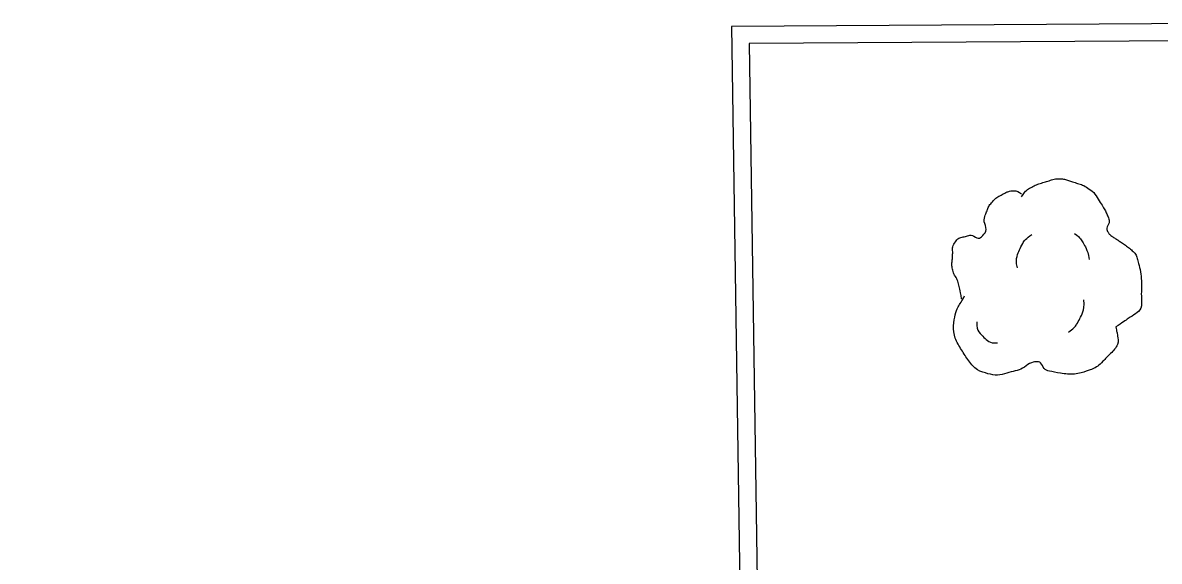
# Model space of a CAD drawing. Extents: x 2145380 to 2157287, y 139568 to 149130.
# Drawn here: x 2148190.89 to 2148230.38, y 142663.86 to 142682.56 of the extents above; entities that cross this region are included whole.
import ezdxf

# ---------------------------------------------------------------- set-up
doc = ezdxf.new("R2010")
doc.units = 0
doc.layers.add('TOPO_Curb Back', color=7, linetype='Continuous')
doc.layers.add('TOPO_Tree', color=7, linetype='Continuous')

# ---------------------------------------------------------------- blocks, each defined once
blk = doc.blocks.new('TREE')
at = {"layer": 'TOPO_Tree'}
for points in [[(-3.49, 17.6), (-3.07, 18.27), (-2.58, 18.8), (-1.9, 19.19), (-1.05, 19.68), (-0.19, 19.96), (0.74, 20.24), (1.62, 20.51), (2.51, 20.82), (3.39, 20.77), (4.1, 20.73), (4.8, 20.47), (5.51, 20.24), (6.43, 19.95), (7.32, 19.73), (8.15, 19.19), (9.36, 18.4), (10.02, 17.21), (10.8, 16.01), (11.24, 15.33), (11.58, 14.62), (11.86, 13.89), (12.17, 13.08), (11.37, 12.02), (11.86, 11.25), (12, 11.03), (12.18, 10.86), (12.39, 10.72), (12.91, 10.35), (13.45, 10.02), (13.97, 9.66), (14.7, 9.16), (15.41, 8.68), (16.09, 8.07), (16.7, 7.53), (16.93, 6.73), (17.15, 5.95), (17.59, 4.38), (17.71, 2.77), (17.68, 1.19), (17.65, -0.25), (17.83, -2.22), (16.62, -3.04), (15.47, -3.83), (14.31, -4.58), (13.16, -5.35)], [(-14.07, -0.4), (-14.17, 0.5), (-14.37, 1.38), (-14.6, 2.25), (-14.84, 3.17), (-15.47, 3.96), (-15.66, 4.9), (-15.8, 5.59), (-15.71, 6.31), (-15.66, 7.01), (-15.6, 7.91), (-15.72, 8.8), (-15.13, 9.66), (-14.62, 10.42), (-13.76, 10.49), (-13.02, 10.72), (-12.18, 10.98), (-11.06, 10), (-10.37, 10.72), (-9.4, 11.74), (-10.29, 13.28), (-9.84, 14.42), (-9.56, 15.15), (-9.32, 15.89), (-8.78, 16.54), (-8.18, 17.26), (-7.5, 17.68), (-6.67, 18.13), (-6.14, 18.41), (-5.61, 18.61), (-5.08, 18.66), (-4.55, 18.71), (-4.02, 18.54), (-3.49, 18.13)], [(-4.21, 5.09), (-4.46, 6.09), (-4.3, 7.21), (-3.84, 8.21), (-3.33, 9.34), (-2.71, 10.27), (-1.64, 10.97)], [(5.89, 11.15), (6.5, 10.68), (6.96, 10.17), (7.36, 9.5), (7.93, 8.56), (8.31, 7.6), (8.46, 6.56)], [(13.16, -5.34), (13.25, -5.81), (13.36, -6.28), (13.45, -6.75), (13.76, -8.52), (12.24, -10.03), (10.8, -11.51), (9.98, -12.34), (9.13, -12.77), (8.15, -13.1), (5.97, -13.83), (3.32, -13.56), (1.27, -13.1), (0.49, -12.92), (-0.06, -11.44), (-0.84, -11.51), (-2.04, -11.61), (-3.28, -12.78), (-4.55, -13.1), (-6.06, -13.47), (-7.77, -14.03), (-9.31, -13.62), (-11.36, -13.09), (-12.84, -11.41), (-14.07, -9.39), (-15.32, -7.35), (-15.61, -5.13), (-15.13, -3.04), (-14.87, -1.89), (-13.91, -0.75), (-13.54, 0.13)], [(4.79, -6.29), (5.71, -5.66), (6.3, -4.92), (6.81, -3.91), (7.36, -2.81), (7.63, -1.7), (7.54, -0.6)], [(-11.38, -4.46), (-11.47, -5.41), (-11.03, -6.32), (-10.09, -7.22), (-9.3, -7.97), (-8.49, -8.26), (-7.7, -8.14)]]:
    blk.add_open_spline(points, degree=3, dxfattribs=at)

msp = doc.modelspace()

# ---------------------------------------------------------------- linework, layer by layer
at = {"layer": 'TOPO_Curb Back'}
for points in [[(2148250.185, 142540.137), (2148237.686, 142539.967), (2148236.99, 142563.433), (2148236.626, 142594.815), (2148235.653, 142663.092), (2148235.59, 142682.559), (2148215.522, 142682.432), (2148215.823, 142662.234), (2148160.075, 142661.883), (2148096.987, 142661.799), (2148061.625, 142661.359), (2148061.808, 142675.59)], [(2148250.213, 142539.537), (2148237.104, 142539.359), (2148236.39, 142563.42), (2148236.026, 142594.808), (2148235.053, 142663.087), (2148234.992, 142681.955), (2148216.131, 142681.836), (2148216.432, 142661.638), (2148160.077, 142661.283), (2148096.991, 142661.199), (2148061.018, 142660.751), (2148061.208, 142675.605)]]:
    msp.add_lwpolyline(points, dxfattribs=at)

# ---------------------------------------------------------------- block references
at = {"layer": 'TOPO_Tree', "xscale": 0.19685000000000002, "yscale": 0.19685000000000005}
msp.add_blockref('TREE', (2148226.281, 142673.05), dxfattribs=at)

doc.saveas('drawing.dxf')
